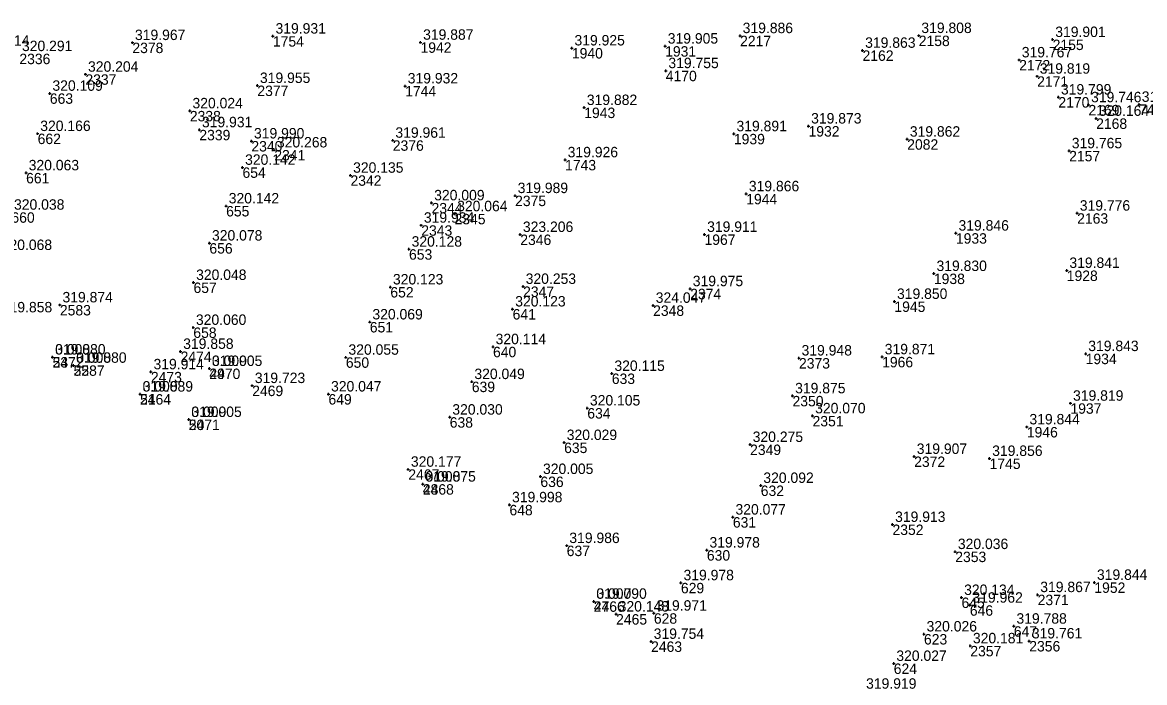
# Model space of a CAD drawing. Extents: x -829398 to -819400, y -1074439 to -1067977.
# Drawn here: x -821081.8 to -820952.6, y -1070202.5 to -1070126.6 of the extents above; entities that cross this region are included whole.
import ezdxf

# ---------------------------------------------------------------- set-up
doc = ezdxf.new("R2010")
doc.units = 0
for name, color, linetype in [('Vrstva 60', 7, 'Continuous'), ('Vrstva 61', 7, 'Continuous'), ('Čísla bodů_doměření_2012', 7, 'Continuous')]:
    doc.layers.add(name, color=color, linetype=linetype)

# ---------------------------------------------------------------- blocks, each defined once
blk = doc.blocks.new('BOD')
at = {"layer": 'Čísla bodů_doměření_2012'}
for p, q in [((-0.15, 0), (0.15, 0)), ((0, -0.15), (0, 0.15))]:
    blk.add_line(p, q, dxfattribs=at)

msp = doc.modelspace()

# ---------------------------------------------------------------- linework, layer by layer
at = {"layer": 'Vrstva 60'}
msp.add_line((-820958.179, -1070137.654), (-820958.179, -1070137.654), dxfattribs=at)

# ---------------------------------------------------------------- block references
for p in [(-821052.961, -1070128.19), (-821052.961, -1070128.19), (-820999.175, -1070128.14), (-820999.175, -1070128.14), (-820978.605, -1070128.128), (-820978.605, -1070128.128), (-821069.142, -1070128.934), (-821069.142, -1070128.934), (-821035.969, -1070128.899), (-821035.969, -1070128.899), (-821018.541, -1070129.556), (-821018.541, -1070129.556), (-821007.803, -1070129.341), (-821007.803, -1070129.341), (-820963.186, -1070128.585), (-820963.186, -1070128.585), (-820985.075, -1070129.826), (-820985.075, -1070129.826), (-820967.041, -1070130.928), (-820967.041, -1070130.928), (-821007.731, -1070132.168), (-821074.548, -1070132.577), (-821074.548, -1070132.577), (-820964.974, -1070132.805), (-820964.974, -1070132.805), (-821078.645, -1070134.77), (-821078.645, -1070134.77), (-821054.753, -1070133.873), (-821054.753, -1070133.873), (-821037.74, -1070133.925), (-821037.74, -1070133.925), (-820962.53, -1070135.201), (-820962.53, -1070135.201), (-820959.065, -1070136.091), (-820959.065, -1070136.091), (-820953.228, -1070136.043), (-820953.228, -1070136.043), (-821062.523, -1070136.788), (-821062.523, -1070136.788), (-821017.118, -1070136.408), (-821017.118, -1070136.408), (-820991.295, -1070138.535), (-820991.295, -1070138.535), (-820958.179, -1070137.654), (-821080.047, -1070139.401), (-821080.047, -1070139.401), (-821061.432, -1070138.966), (-821061.432, -1070138.966), (-820999.889, -1070139.426), (-820999.889, -1070139.426), (-820979.932, -1070140.047), (-820979.932, -1070140.047), (-821055.441, -1070140.254), (-821055.441, -1070140.254), (-821052.8, -1070141.286), (-821052.8, -1070141.286), (-821039.158, -1070140.173), (-821039.158, -1070140.173), (-820961.286, -1070141.386), (-820961.286, -1070141.386), (-821019.324, -1070142.422), (-821019.324, -1070142.422), (-821081.378, -1070143.921), (-821081.378, -1070143.921), (-821056.464, -1070143.287), (-821056.464, -1070143.287), (-821044.029, -1070144.199), (-821044.029, -1070144.199), (-821025.078, -1070146.539), (-821025.078, -1070146.539), (-820998.466, -1070146.333), (-820998.466, -1070146.333), (-821058.349, -1070147.727), (-821058.349, -1070147.727), (-821034.694, -1070147.374), (-821034.694, -1070147.374), (-821032.051, -1070148.628), (-821032.051, -1070148.628), (-820960.366, -1070148.56), (-820960.366, -1070148.56), (-821035.88, -1070149.946), (-821035.88, -1070149.946), (-821024.481, -1070151.012), (-821024.481, -1070151.012), (-821003.27, -1070151.002), (-821003.27, -1070151.002), (-820974.327, -1070150.855), (-820974.327, -1070150.855), (-821060.275, -1070152), (-821060.275, -1070152), (-821037.293, -1070152.7), (-821037.293, -1070152.7), (-820976.86, -1070155.504), (-820976.86, -1070155.504), (-820961.563, -1070155.15), (-820961.563, -1070155.15), (-821062.104, -1070156.531), (-821062.104, -1070156.531), (-821039.44, -1070157.05), (-821039.44, -1070157.05), (-821024.157, -1070156.986), (-821024.157, -1070156.986), (-821004.921, -1070157.251), (-821004.921, -1070157.251), (-821077.487, -1070159.114), (-821077.487, -1070159.114), (-821009.187, -1070159.165), (-821009.187, -1070159.165), (-820981.408, -1070158.712), (-820981.408, -1070158.712), (-821025.361, -1070159.586), (-821025.361, -1070159.586), (-821062.123, -1070161.702), (-821062.123, -1070161.702), (-821041.804, -1070161.073), (-821041.804, -1070161.073), (-821063.59, -1070164.465), (-821063.59, -1070164.465), (-821027.619, -1070163.923), (-821027.619, -1070163.923), (-821078.33, -1070165.11), (-821078.33, -1070165.11), (-821078.33, -1070165.11), (-821044.563, -1070165.137), (-821044.563, -1070165.137), (-820992.394, -1070165.224), (-820992.394, -1070165.224), (-820982.822, -1070165.085), (-820982.822, -1070165.085), (-820959.386, -1070164.718), (-820959.386, -1070164.718), (-821075.91, -1070166.06), (-821075.91, -1070166.06), (-821075.91, -1070166.06), (-821067.008, -1070166.811), (-821067.008, -1070166.811), (-821060.28, -1070166.43), (-821060.28, -1070166.43), (-821060.28, -1070166.43), (-821013.944, -1070166.999), (-821013.944, -1070166.999), (-821055.345, -1070168.394), (-821055.345, -1070168.394), (-821030.063, -1070167.936), (-821030.063, -1070167.936), (-821068.26, -1070169.37), (-821068.26, -1070169.37), (-821068.26, -1070169.37), (-821046.567, -1070169.365), (-821046.567, -1070169.365), (-820993.137, -1070169.573), (-820993.137, -1070169.573), (-821016.764, -1070170.976), (-821016.764, -1070170.976), (-820961.14, -1070170.426), (-820961.14, -1070170.426), (-821062.65, -1070172.3), (-821062.65, -1070172.3), (-821062.65, -1070172.3), (-821032.605, -1070172.025), (-821032.605, -1070172.025), (-820990.831, -1070171.878), (-820990.831, -1070171.878), (-820966.161, -1070173.149), (-820966.161, -1070173.149), (-821019.432, -1070174.948), (-821019.432, -1070174.948), (-820998.023, -1070175.171), (-820998.023, -1070175.171), (-820979.135, -1070176.547), (-820979.135, -1070176.547), (-820970.449, -1070176.778), (-820970.449, -1070176.778), (-821037.373, -1070178.021), (-821037.373, -1070178.021), (-821022.164, -1070178.856), (-821022.164, -1070178.856), (-821035.7, -1070179.73), (-821035.7, -1070179.73), (-821035.7, -1070179.73), (-820996.796, -1070179.884), (-820996.796, -1070179.884), (-821025.729, -1070182.11), (-821025.729, -1070182.11), (-821000.004, -1070183.52), (-821000.004, -1070183.52), (-820981.629, -1070184.371), (-820981.629, -1070184.371), (-821019.134, -1070186.801), (-821019.134, -1070186.801), (-821002.998, -1070187.317), (-821002.998, -1070187.317), (-820974.401, -1070187.492), (-820974.401, -1070187.492), (-821005.986, -1070191.08), (-821005.986, -1070191.08), (-820958.386, -1070191.034), (-820958.386, -1070191.034), (-820973.679, -1070192.772), (-820973.679, -1070192.772), (-820964.913, -1070192.446), (-820964.913, -1070192.446), (-821016.02, -1070193.21), (-821016.02, -1070193.21), (-821016.02, -1070193.21), (-820972.722, -1070193.66), (-820972.722, -1070193.66), (-821013.45, -1070194.679), (-821013.45, -1070194.679), (-821009.099, -1070194.58), (-821009.099, -1070194.58), (-820967.656, -1070196.075), (-820967.656, -1070196.075), (-821009.42, -1070197.822), (-821009.42, -1070197.822), (-820978.002, -1070196.972), (-820978.002, -1070196.972), (-820965.881, -1070197.773), (-820965.881, -1070197.773), (-820972.668, -1070198.334), (-820972.668, -1070198.334), (-820981.484, -1070200.358), (-820981.484, -1070200.358)]:
    msp.add_blockref('BOD', p, dxfattribs=at)

# ---------------------------------------------------------------- texts
for s, p in [('9900-8514', (-821088.661, -1070129.283)), ('1754', (-821052.961, -1070129.39)), ('2217', (-820999.175, -1070129.34)), ('2158', (-820978.605, -1070129.328)), ('2378', (-821069.142, -1070130.134)), ('1942', (-821035.969, -1070130.099)), ('1940', (-821018.541, -1070130.756)), ('1931', (-821007.803, -1070130.541)), ('2155', (-820963.186, -1070129.785)), ('2336', (-821082.152, -1070131.406)), ('2162', (-820985.075, -1070131.026)), ('4170', (-821007.731, -1070133.368)), ('2172', (-820967.041, -1070132.128)), ('2337', (-821074.548, -1070133.777)), ('2171', (-820964.974, -1070134.005)), ('663', (-821078.645, -1070135.97)), ('663', (-821078.645, -1070135.97)), ('2377', (-821054.753, -1070135.073)), ('1744', (-821037.74, -1070135.125)), ('2170', (-820962.53, -1070136.401)), ('2169', (-820959.065, -1070137.291)), ('749', (-820953.228, -1070137.243)), ('749', (-820953.228, -1070137.243)), ('2338', (-821062.523, -1070137.988)), ('1943', (-821017.118, -1070137.608)), ('1932', (-820991.295, -1070139.735)), ('2168', (-820958.179, -1070138.854)), ('662', (-821080.047, -1070140.601)), ('662', (-821080.047, -1070140.601)), ('2339', (-821061.432, -1070140.166)), ('1939', (-820999.889, -1070140.626)), ('2340', (-821055.441, -1070141.454)), ('2376', (-821039.158, -1070141.373)), ('2082', (-820979.932, -1070141.247)), ('2341', (-821052.8, -1070142.486)), ('1743', (-821019.324, -1070143.622)), ('2157', (-820961.286, -1070142.586)), ('654', (-821056.464, -1070144.487)), ('654', (-821056.464, -1070144.487)), ('661', (-821081.378, -1070145.121)), ('661', (-821081.378, -1070145.121)), ('2342', (-821044.029, -1070145.399)), ('1944', (-820998.466, -1070147.533)), ('2344', (-821034.694, -1070148.574)), ('2375', (-821025.078, -1070147.739)), ('660', (-821083.066, -1070149.651)), ('660', (-821083.066, -1070149.651)), ('655', (-821058.349, -1070148.927)), ('655', (-821058.349, -1070148.927)), ('2345', (-821032.051, -1070149.828)), ('2163', (-820960.366, -1070149.76)), ('2343', (-821035.88, -1070151.146)), ('2346', (-821024.481, -1070152.212)), ('1967', (-821003.27, -1070152.202)), ('1933', (-820974.327, -1070152.055)), ('656', (-821060.275, -1070153.2)), ('656', (-821060.275, -1070153.2)), ('653', (-821037.293, -1070153.9)), ('653', (-821037.293, -1070153.9)), ('1928', (-820961.563, -1070156.35)), ('657', (-821062.104, -1070157.731)), ('657', (-821062.104, -1070157.731)), ('1938', (-820976.86, -1070156.704)), ('652', (-821039.44, -1070158.25)), ('652', (-821039.44, -1070158.25)), ('2347', (-821024.157, -1070158.186)), ('2374', (-821004.921, -1070158.451)), ('2583', (-821077.487, -1070160.314)), ('2348', (-821009.187, -1070160.365)), ('1945', (-820981.408, -1070159.912)), ('641', (-821025.361, -1070160.786)), ('641', (-821025.361, -1070160.786)), ('658', (-821062.123, -1070162.902)), ('658', (-821062.123, -1070162.902)), ('651', (-821041.804, -1070162.273)), ('651', (-821041.804, -1070162.273)), ('2474', (-821063.59, -1070165.665)), ('640', (-821027.619, -1070165.123)), ('640', (-821027.619, -1070165.123)), ('53', (-821078.33, -1070166.31)), ('2472', (-821078.33, -1070166.31)), ('650', (-821044.563, -1070166.337)), ('650', (-821044.563, -1070166.337)), ('2373', (-820992.394, -1070166.424)), ('1966', (-820982.822, -1070166.285)), ('1934', (-820959.386, -1070165.918)), ('52', (-821075.91, -1070167.26)), ('2587', (-821075.91, -1070167.26)), ('2473', (-821067.008, -1070168.011)), ('49', (-821060.28, -1070167.63)), ('2470', (-821060.28, -1070167.63)), ('633', (-821013.944, -1070168.199)), ('633', (-821013.944, -1070168.199)), ('639', (-821030.063, -1070169.136)), ('639', (-821030.063, -1070169.136)), ('51', (-821068.26, -1070170.57)), ('2464', (-821068.26, -1070170.57)), ('2469', (-821055.345, -1070169.594)), ('649', (-821046.567, -1070170.565)), ('649', (-821046.567, -1070170.565)), ('2350', (-820993.137, -1070170.773)), ('634', (-821016.764, -1070172.176)), ('634', (-821016.764, -1070172.176)), ('1937', (-820961.14, -1070171.626)), ('638', (-821032.605, -1070173.225)), ('638', (-821032.605, -1070173.225)), ('2351', (-820990.831, -1070173.078)), ('50', (-821062.65, -1070173.5)), ('2471', (-821062.65, -1070173.5)), ('1946', (-820966.161, -1070174.349)), ('635', (-821019.432, -1070176.148)), ('635', (-821019.432, -1070176.148)), ('2349', (-820998.023, -1070176.371)), ('2372', (-820979.135, -1070177.747)), ('1745', (-820970.449, -1070177.978)), ('2467', (-821037.373, -1070179.221)), ('48', (-821035.7, -1070180.93)), ('2468', (-821035.7, -1070180.93)), ('636', (-821022.164, -1070180.056)), ('636', (-821022.164, -1070180.056)), ('632', (-820996.796, -1070181.084)), ('632', (-820996.796, -1070181.084)), ('648', (-821025.729, -1070183.31)), ('648', (-821025.729, -1070183.31)), ('631', (-821000.004, -1070184.72)), ('631', (-821000.004, -1070184.72)), ('2352', (-820981.629, -1070185.571)), ('637', (-821019.134, -1070188.001)), ('637', (-821019.134, -1070188.001)), ('630', (-821002.998, -1070188.517)), ('630', (-821002.998, -1070188.517)), ('2353', (-820974.401, -1070188.692)), ('629', (-821005.986, -1070192.28)), ('629', (-821005.986, -1070192.28)), ('1952', (-820958.386, -1070192.234)), ('645', (-820973.679, -1070193.972)), ('645', (-820973.679, -1070193.972)), ('2371', (-820964.913, -1070193.646)), ('47', (-821016.02, -1070194.41)), ('2466', (-821016.02, -1070194.41)), ('646', (-820972.722, -1070194.86)), ('646', (-820972.722, -1070194.86)), ('2465', (-821013.45, -1070195.879)), ('628', (-821009.099, -1070195.78)), ('628', (-821009.099, -1070195.78)), ('647', (-820967.656, -1070197.275)), ('647', (-820967.656, -1070197.275)), ('2463', (-821009.42, -1070199.022)), ('623', (-820978.002, -1070198.172)), ('623', (-820978.002, -1070198.172)), ('2356', (-820965.881, -1070198.973)), ('2357', (-820972.668, -1070199.534)), ('624', (-820981.484, -1070201.558)), ('624', (-820981.484, -1070201.558))]:
    msp.add_text(s, height=1.2, dxfattribs=at).set_placement(p)
at = {"layer": 'Vrstva 61'}
for s, p in [('319.931', (-821052.661, -1070127.89)), ('319.886', (-820998.875, -1070127.84)), ('319.808', (-820978.305, -1070127.828)), ('319.967', (-821068.842, -1070128.634)), ('319.887', (-821035.669, -1070128.599)), ('319.925', (-821018.241, -1070129.256)), ('319.905', (-821007.503, -1070129.041)), ('319.863', (-820984.775, -1070129.526)), ('319.901', (-820962.886, -1070128.285)), ('320.291', (-821081.852, -1070129.906)), ('319.767', (-820966.741, -1070130.628)), ('319.755', (-821007.431, -1070131.868)), ('320.204', (-821074.248, -1070132.277)), ('319.819', (-820964.674, -1070132.505)), ('320.109', (-821078.345, -1070134.47)), ('319.955', (-821054.453, -1070133.573)), ('319.932', (-821037.44, -1070133.625)), ('319.799', (-820962.23, -1070134.901)), ('319.746', (-820958.765, -1070135.791)), ('319.912', (-820952.928, -1070135.743)), ('320.024', (-821062.223, -1070136.488)), ('319.882', (-821016.818, -1070136.108)), ('319.873', (-820990.995, -1070138.235)), ('320.164', (-820957.879, -1070137.354)), ('320.166', (-821079.747, -1070139.101)), ('319.931', (-821061.132, -1070138.666)), ('319.961', (-821038.858, -1070139.873)), ('319.891', (-820999.589, -1070139.126)), ('319.862', (-820979.632, -1070139.747)), ('319.990', (-821055.141, -1070139.954)), ('320.268', (-821052.5, -1070140.986)), ('319.765', (-820960.986, -1070141.086)), ('319.926', (-821019.024, -1070142.122)), ('320.063', (-821081.078, -1070143.621)), ('320.142', (-821056.164, -1070142.987)), ('320.135', (-821043.729, -1070143.899)), ('319.989', (-821024.778, -1070146.239)), ('319.866', (-820998.166, -1070146.033)), ('320.142', (-821058.049, -1070147.427)), ('320.009', (-821034.394, -1070147.074)), ('320.038', (-821082.766, -1070148.151)), ('320.064', (-821031.751, -1070148.328)), ('319.776', (-820960.066, -1070148.26)), ('319.934', (-821035.58, -1070149.646)), ('323.206', (-821024.181, -1070150.712)), ('319.911', (-821002.97, -1070150.702)), ('319.846', (-820974.027, -1070150.555)), ('320.068', (-821084.183, -1070152.789)), ('320.078', (-821059.975, -1070151.7)), ('320.128', (-821036.993, -1070152.4)), ('319.830', (-820976.56, -1070155.204)), ('319.841', (-820961.263, -1070154.85)), ('320.048', (-821061.804, -1070156.231)), ('320.123', (-821039.14, -1070156.75)), ('320.253', (-821023.857, -1070156.686)), ('319.975', (-821004.621, -1070156.951)), ('319.874', (-821077.187, -1070158.814)), ('324.047', (-821008.887, -1070158.865)), ('319.850', (-820981.108, -1070158.412)), ('319.858', (-821084.17, -1070159.962)), ('320.123', (-821025.061, -1070159.286)), ('320.060', (-821061.823, -1070161.402)), ('320.069', (-821041.504, -1070160.773)), ('319.858', (-821063.29, -1070164.165)), ('320.114', (-821027.319, -1070163.623)), ('319.843', (-820959.086, -1070164.418)), ('319.880', (-821078.03, -1070164.81)), ('0.000', (-821078.03, -1070164.81)), ('320.055', (-821044.263, -1070164.837)), ('319.948', (-820992.094, -1070164.924)), ('319.871', (-820982.522, -1070164.785)), ('319.880', (-821075.61, -1070165.76)), ('0.000', (-821075.61, -1070165.76)), ('319.914', (-821066.708, -1070166.511)), ('319.905', (-821059.98, -1070166.13)), ('0.000', (-821059.98, -1070166.13)), ('320.115', (-821013.644, -1070166.699)), ('319.723', (-821055.045, -1070168.094)), ('320.049', (-821029.763, -1070167.636)), ('319.889', (-821067.96, -1070169.07)), ('0.000', (-821067.96, -1070169.07)), ('320.047', (-821046.267, -1070169.065)), ('319.875', (-820992.837, -1070169.273)), ('320.105', (-821016.464, -1070170.676)), ('319.819', (-820960.84, -1070170.126)), ('319.905', (-821062.35, -1070172)), ('0.000', (-821062.35, -1070172)), ('320.030', (-821032.305, -1070171.725)), ('320.070', (-820990.531, -1070171.578)), ('319.844', (-820965.861, -1070172.849)), ('320.029', (-821019.132, -1070174.648)), ('320.275', (-820997.723, -1070174.871)), ('319.907', (-820978.835, -1070176.247)), ('319.856', (-820970.149, -1070176.478)), ('320.177', (-821037.073, -1070177.721)), ('320.005', (-821021.864, -1070178.556)), ('319.875', (-821035.4, -1070179.43)), ('0.000', (-821035.4, -1070179.43)), ('320.092', (-820996.496, -1070179.584)), ('319.998', (-821025.429, -1070181.81)), ('320.077', (-820999.704, -1070183.22)), ('319.913', (-820981.329, -1070184.071)), ('319.986', (-821018.834, -1070186.501)), ('319.978', (-821002.698, -1070187.017)), ('320.036', (-820974.101, -1070187.192)), ('319.978', (-821005.686, -1070190.78)), ('319.844', (-820958.086, -1070190.734)), ('320.134', (-820973.379, -1070192.472)), ('319.867', (-820964.613, -1070192.146)), ('319.790', (-821015.72, -1070192.91)), ('0.000', (-821015.72, -1070192.91)), ('319.962', (-820972.422, -1070193.36)), ('320.148', (-821013.15, -1070194.379)), ('319.971', (-821008.799, -1070194.28)), ('320.026', (-820977.702, -1070196.672)), ('319.788', (-820967.356, -1070195.775)), ('319.754', (-821009.12, -1070197.522)), ('319.761', (-820965.581, -1070197.473)), ('320.181', (-820972.368, -1070198.034)), ('320.027', (-820981.184, -1070200.058)), ('319.919', (-820984.669, -1070203.258))]:
    msp.add_text(s, height=1.2, dxfattribs=at).set_placement(p)

doc.saveas('drawing.dxf')
